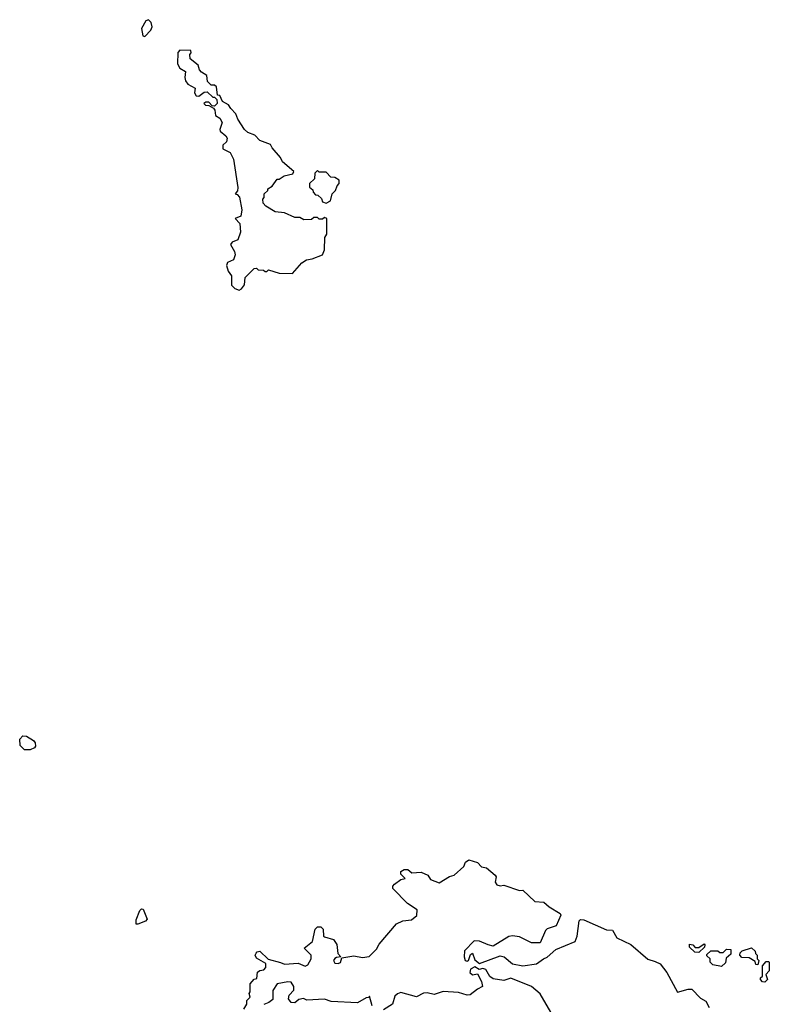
# Model space of a CAD drawing. Extents: x 1861455 to 2058065, y 200073 to 437907.
# Tile 572 of 574: x 2002156 to 2006460, y 418863 to 424516. Entities that reach past the tile are written whole.
import ezdxf

# ---------------------------------------------------------------- set-up
doc = ezdxf.new("R2010")
doc.units = 0

msp = doc.modelspace()

# ---------------------------------------------------------------- linework, layer by layer
at = {"layer": '0CON05XD'}
for points in [[(2002875, 424418.6), (2002908.1, 424455), (2002915.6, 424475), (2002909.7, 424499.7), (2002895, 424515.6), (2002880.3, 424509.7), (2002854.7, 424465.3), (2002862.7, 424422.7), (2002875, 424418.6)], [(2003415, 422963.3), (2003429.3, 422970.7), (2003447, 422993), (2003450, 423035), (2003503, 423087), (2003515, 423090), (2003525, 423080), (2003555, 423077.5), (2003565, 423070), (2003575, 423070), (2003585, 423080), (2003645, 423060), (2003721.7, 423058.3), (2003775, 423120), (2003803, 423137), (2003835, 423142.5), (2003893.9, 423166.1), (2003906.7, 423195), (2003907.5, 423265), (2003920, 423285), (2003920, 423375), (2003905, 423380), (2003895, 423370), (2003875, 423370), (2003865, 423380), (2003845, 423380), (2003831.7, 423368.3), (2003787, 423367), (2003765, 423380), (2003735, 423380), (2003677, 423407), (2003623, 423413), (2003570, 423445), (2003553, 423463), (2003552.5, 423485), (2003560, 423495), (2003560, 423515), (2003580, 423535), (2003580, 423545), (2003605, 423560), (2003635, 423600), (2003645, 423600), (2003675, 423620), (2003725, 423630), (2003730, 423645), (2003665, 423700), (2003652.5, 423725), (2003605, 423780), (2003595, 423800), (2003535, 423822.5), (2003505, 423852.5), (2003465, 423867.5), (2003447.5, 423885), (2003407.5, 423945), (2003397.5, 423975), (2003367.5, 424005), (2003355, 424027.5), (2003320, 424045), (2003305, 424080), (2003291.7, 424081.7), (2003285, 424130), (2003275, 424140), (2003255, 424140), (2003235, 424160), (2003230, 424195), (2003200, 424215), (2003188.3, 424228.3), (2003180, 424255), (2003135, 424290), (2003132.5, 424315), (2003140, 424325), (2003138.3, 424338.3), (2003075, 424341.2), (2003063.3, 424326.7), (2003061.4, 424261.4), (2003075, 424238), (2003108.3, 424218.3), (2003104.4, 424184.4), (2003108.1, 424165), (2003120.8, 424145), (2003162.5, 424122.5), (2003160, 424095), (2003168.3, 424078.3), (2003185, 424075.8), (2003215, 424100), (2003231.7, 424101.7), (2003265, 424070), (2003275, 424070), (2003288.3, 424058.3), (2003290, 424035), (2003275, 424020), (2003261.7, 424021.7), (2003241.7, 424041.7), (2003225, 424042.5), (2003214, 424035), (2003222.5, 424025), (2003242.5, 424022.5), (2003268.3, 424008.3), (2003277, 423997), (2003280, 423965), (2003305, 423950), (2003317.5, 423925), (2003304.1, 423885.9), (2003306.7, 423875), (2003339.3, 423849.3), (2003347.5, 423835), (2003342.5, 423815), (2003322, 423795), (2003322.5, 423775), (2003363.9, 423753.9), (2003383.8, 423715), (2003407.7, 423552.3), (2003406.7, 423533.3), (2003392.5, 423515), (2003405, 423512.5), (2003417.7, 423497.7), (2003431.2, 423425), (2003425, 423387.5), (2003393.8, 423375), (2003420, 423345), (2003423.8, 423295), (2003407.5, 423252.5), (2003375, 423237.5), (2003365.8, 423225), (2003388.8, 423185), (2003393.3, 423165), (2003383.3, 423136.7), (2003348, 423122), (2003343.8, 423105), (2003352.9, 423072.9), (2003372.5, 423045), (2003371.7, 422991.7), (2003391.7, 422971.7), (2003415, 422963.3)], [(2003915, 423462.5), (2003940, 423475), (2003950, 423515), (2003970, 423535), (2003978.3, 423561.7), (2003990, 423575), (2003990, 423595), (2003965, 423610), (2003941.7, 423611.7), (2003915, 423640), (2003875, 423640), (2003865, 423650), (2003850, 423635), (2003848.3, 423601.7), (2003820, 423575), (2003820, 423555), (2003838.3, 423538.3), (2003840, 423525), (2003855, 423510), (2003868.3, 423508.3), (2003888.3, 423488.3), (2003895, 423470), (2003915, 423462.5)], [(2002215, 420323.8), (2002182.5, 420325), (2002158.8, 420348.8), (2002155.7, 420385), (2002174.6, 420405.4), (2002195, 420402.5), (2002235, 420377.5), (2002244, 420365), (2002246.2, 420345), (2002240, 420335), (2002215, 420323.8)], [(2003442.5, 418835), (2003460, 418865), (2003460, 418885), (2003480, 418905), (2003472.5, 418925), (2003480, 418935), (2003478.3, 418981.7), (2003501.7, 419008.3), (2003518.3, 419011.7), (2003521.7, 419048.3), (2003535, 419057.5), (2003558.3, 419061.7), (2003570, 419075), (2003568.3, 419098.3), (2003515, 419127.5), (2003507.5, 419145), (2003513, 419157), (2003520, 419165), (2003535, 419167.5), (2003583, 419123), (2003653.9, 419103.9), (2003676.4, 419093.6), (2003755, 419098.8), (2003795, 419082.5), (2003809.3, 419090.7), (2003830, 419125), (2003830, 419145), (2003790, 419185), (2003837, 419223), (2003852.5, 419295), (2003865, 419307.5), (2003885, 419307.5), (2003897.5, 419295), (2003900, 419255), (2003905, 419250), (2003957.5, 419235), (2003977, 419207), (2003983.3, 419155), (2004000, 419135), (2003975, 419132.5), (2003964.4, 419125.6), (2003957.1, 419115), (2003965, 419098.6), (2003985, 419096.9), (2003996.9, 419103.1), (2004005, 419130), (2004075, 419141.2), (2004125, 419132.5), (2004162.5, 419137.5), (2004205, 419180), (2004220.7, 419209.3), (2004320, 419325), (2004355, 419342.5), (2004405, 419347.5), (2004437, 419373), (2004437.5, 419405), (2004382.3, 419442.3), (2004298.3, 419528.3), (2004298.3, 419541.7), (2004307, 419553), (2004345, 419580), (2004370, 419585), (2004345, 419610), (2004343.6, 419626.4), (2004363.6, 419636.4), (2004385, 419637.5), (2004408.3, 419618.3), (2004461.7, 419621.7), (2004500, 419605), (2004515, 419580), (2004565, 419560), (2004623, 419597), (2004650, 419605), (2004706.4, 419653.6), (2004715, 419680), (2004735, 419692.5), (2004785, 419677.5), (2004808.3, 419651.7), (2004836.1, 419646.1), (2004886.7, 419605), (2004892.5, 419595), (2004886.7, 419565), (2004895, 419550), (2004915, 419543.3), (2004936.4, 419546.4), (2005025, 419516), (2005045, 419518.8), (2005114.3, 419454.3), (2005165, 419448.8), (2005195, 419423.3), (2005260, 419385), (2005262.5, 419375), (2005235.7, 419314.3), (2005185, 419297.1), (2005175, 419286.2), (2005144, 419216), (2005095, 419217.1), (2005025, 419250), (2004985, 419257.1), (2004965, 419252.5), (2004875, 419198), (2004845, 419204), (2004795, 419226.7), (2004765, 419227.5), (2004710.5, 419169.5), (2004708, 419135), (2004713.8, 419115), (2004725, 419110.8), (2004733.3, 419115), (2004745, 419150), (2004755, 419157.5), (2004769.1, 419119.1), (2004795, 419096.7), (2004915, 419140.8), (2004936.7, 419135), (2004986.1, 419096.1), (2005045, 419083.3), (2005123.9, 419096.1), (2005162.5, 419125), (2005185, 419133.8), (2005235, 419177.5), (2005345, 419223.3), (2005357.1, 419255), (2005368.3, 419341.7), (2005375, 419350), (2005395, 419347.5), (2005525, 419291.2), (2005559.7, 419289.7), (2005584.5, 419244.5), (2005665, 419205.8), (2005761.7, 419121.7), (2005805, 419110), (2005832.5, 419095), (2005871.2, 419045), (2005933, 418933), (2005995, 418950), (2006015, 418949.4), (2006065, 418898.6), (2006095, 418881.2), (2006115, 418845.8)], [(2002835, 419322.5), (2002823.8, 419323.8), (2002825, 419347.5), (2002845, 419402.5), (2002855, 419411.2), (2002865, 419408.8), (2002887, 419353), (2002878.8, 419341.2), (2002835, 419322.5)], [(2006055, 419160), (2006031.7, 419161.7), (2006001.7, 419191.7), (2006001.7, 419208.3), (2006020, 419205), (2006035, 419190), (2006055, 419190), (2006085, 419210), (2006090, 419205), (2006088.3, 419191.7), (2006055, 419160)], [(2006185, 419080), (2006135, 419090), (2006120, 419105), (2006120, 419125), (2006101.7, 419141.7), (2006101.7, 419148.3), (2006125, 419170), (2006165, 419170), (2006175, 419160), (2006195, 419160), (2006215, 419180), (2006238.3, 419178.3), (2006238.3, 419151.7), (2006211.7, 419128.3), (2006208.3, 419101.7), (2006185, 419080)], [(2006395, 419090), (2006381.7, 419091.7), (2006378.3, 419108.3), (2006345, 419130), (2006301.7, 419131.7), (2006290, 419145), (2006291.7, 419158.3), (2006305, 419170), (2006357, 419187), (2006378.3, 419168.3), (2006380, 419155), (2006390, 419145), (2006390, 419125), (2006400, 419115), (2006395, 419090)], [(2005205, 418817.5), (2005144.4, 418924.4), (2005095, 418966), (2004975, 419012.5), (2004935, 419000), (2004875, 419010), (2004855, 419022.5), (2004832.2, 419062.2), (2004815, 419069.2), (2004793.8, 419063.8), (2004768.8, 419078.8), (2004744.6, 419065.4), (2004740, 419045), (2004755, 419031.9), (2004785, 419037.5), (2004808, 418995), (2004812.5, 418965), (2004785, 418950), (2004743, 418917), (2004725, 418916.7), (2004675, 418932), (2004586.4, 418936.4), (2004535, 418918.8), (2004495, 418929.4), (2004475, 418928.1), (2004435, 418906.2), (2004345, 418930.8), (2004325, 418924), (2004310.6, 418909.4), (2004296.4, 418863.6), (2004245, 418832.5)], [(2006435, 418990), (2006421.7, 418991.7), (2006410, 419005), (2006410, 419015), (2006420, 419025), (2006420, 419085), (2006441.7, 419108.3), (2006455, 419110), (2006460, 419105), (2006460, 419055), (2006440, 419035), (2006450, 419005), (2006435, 418990)], [(2004180, 418855), (2004165, 418910), (2004158.3, 418901.7), (2004145, 418900), (2004095, 418872.5), (2003945, 418880), (2003905, 418892.5), (2003805, 418887.5), (2003785, 418897.5), (2003758.3, 418891.7), (2003735, 418872.5), (2003715, 418873.3), (2003700, 418895), (2003703.3, 418915), (2003730, 418945), (2003730, 418965), (2003715, 418990), (2003695, 418992.5), (2003635, 418980), (2003608.3, 418941.7), (2003608.3, 418891.7), (2003587, 418873), (2003557, 418863)]]:
    msp.add_lwpolyline(points, dxfattribs=at)

doc.saveas('drawing.dxf')
